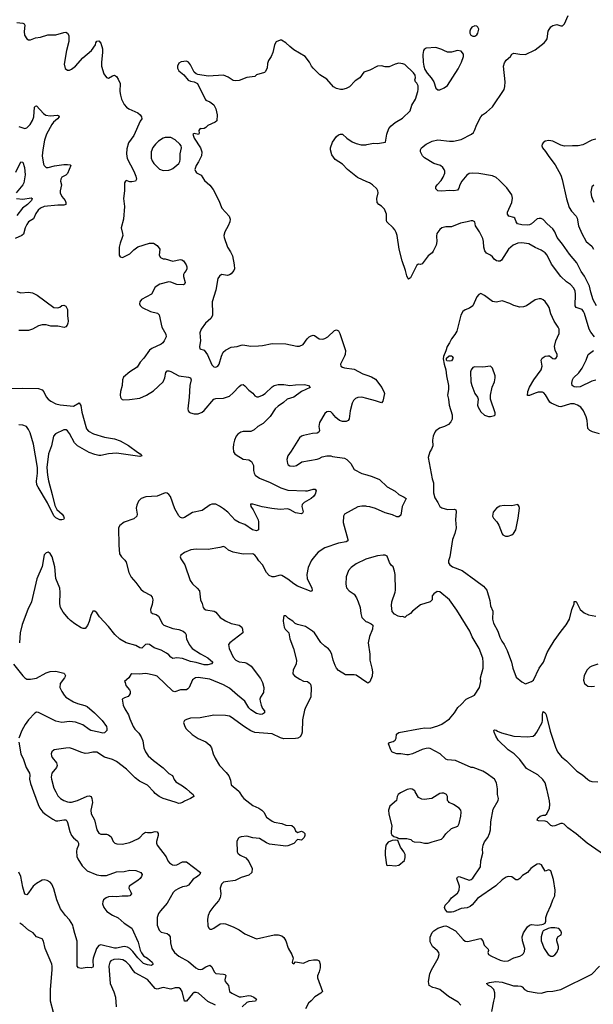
# Model space of a CAD drawing. Header units: inches. Extents: x 1682530 to 1839546, y 640742 to 791647.
# Tile 920 of 923: x 1826438 to 1832325, y 767817 to 777927. Entities that reach past the tile are written whole.
import ezdxf

# ---------------------------------------------------------------- set-up
doc = ezdxf.new("R2010")
doc.units = ezdxf.units.IN
doc.header["$MEASUREMENT"] = 0
for name, color, linetype in [('B8726', 7, 'Continuous'), ('B8727', 7, 'Continuous'), ('B8736', 7, 'Continuous'), ('B8737', 7, 'Continuous')]:
    doc.layers.add(name, color=color, linetype=linetype)

msp = doc.modelspace()

# ---------------------------------------------------------------- linework, layer by layer
at = {"layer": 'B8726', "color": 5}
for points, elevation in [([(1826580, 770000), (1826628, 769868), (1826645, 769830), (1826676, 769790), (1826705, 769765), (1826777, 769717), (1826810, 769702), (1826830, 769700), (1826892, 769711), (1826910, 769710), (1826921, 769701), (1826930, 769683), (1826952, 769590), (1826970, 769550), (1826990, 769526), (1827031, 769491), (1827042, 769470), (1827041, 769450), (1827025, 769410), (1827022, 769390), (1827026, 769334), (1827033, 769310), (1827078, 769238), (1827130, 769189), (1827230, 769147), (1827270, 769139), (1827330, 769139), (1827430, 769177), (1827510, 769181), (1827570, 769196), (1827630, 769190), (1827682, 769170), (1827694, 769150), (1827688, 769130), (1827675, 769110), (1827652, 769088), (1827562, 769030), (1827558, 769010), (1827579, 768970), (1827584, 768950), (1827570, 768932), (1827550, 768926), (1827490, 768928), (1827430, 768921), (1827390, 768924), (1827350, 768919), (1827324, 768910), (1827299, 768890), (1827290, 768870), (1827288, 768850), (1827302, 768810), (1827332, 768770), (1827390, 768731), (1827450, 768706), (1827510, 768650), (1827590, 768599), (1827655, 768455), (1827674, 768374), (1827687, 768347), (1827710, 768316), (1827750, 768292), (1827796, 768250), (1827807, 768230), (1827799, 768221), (1827790, 768217), (1827750, 768221), (1827710, 768237), (1827650, 768296), (1827600, 768360), (1827569, 768389), (1827543, 768403), (1827510, 768410), (1827430, 768394), (1827410, 768395), (1827270, 768429), (1827250, 768422), (1827226, 768390), (1827192, 768290), (1827188, 768268), (1827193, 768207), (1827190, 768199), (1827170, 768193), (1827130, 768195), (1827070, 768184), (1827043, 768190), (1827027, 768210), (1827027, 768467), (1827003, 768543), (1826988, 768610), (1826982, 768630), (1826950, 768685), (1826907, 768730), (1826858, 768798), (1826819, 768890), (1826790, 769004), (1826768, 769050), (1826750, 769071), (1826719, 769090), (1826690, 769095), (1826670, 769091), (1826610, 769058), (1826577, 769030), (1826530, 768962), (1826510, 768942), (1826490, 768949), (1826470, 769019), (1826449, 769129), (1826430, 769174)], 720), ([(1826808, 770000), (1826830, 769957), (1826858, 769930), (1826890, 769910), (1826930, 769895), (1826950, 769892), (1826970, 769893), (1827031, 769909), (1827130, 769955), (1827150, 769958), (1827170, 769951), (1827180, 769930), (1827185, 769890), (1827169, 769810), (1827172, 769772), (1827207, 769710), (1827229, 769610), (1827250, 769575), (1827270, 769565), (1827330, 769564), (1827350, 769558), (1827376, 769536), (1827397, 769490), (1827413, 769473), (1827434, 769466), (1827490, 769461), (1827570, 769478), (1827650, 769517), (1827671, 769529), (1827710, 769571), (1827730, 769585), (1827750, 769580), (1827790, 769582), (1827830, 769593), (1827848, 769588), (1827858, 769570), (1827858, 769550), (1827843, 769490), (1827842, 769470), (1827848, 769450), (1827940, 769330), (1827959, 769290), (1827976, 769270), (1828007, 769250), (1828030, 769246), (1828051, 769249), (1828110, 769280), (1828150, 769279), (1828292, 769170), (1828286, 769150), (1828264, 769130), (1828219, 769101), (1828170, 769041), (1828150, 769030), (1828110, 769022), (1828070, 769005), (1828035, 768985), (1828014, 768966), (1827950, 768856), (1827882, 768778), (1827864, 768750), (1827849, 768710), (1827849, 768630), (1827870, 768579), (1827890, 768558), (1827950, 768545), (1827970, 768530), (1827981, 768510), (1827985, 768450), (1827998, 768390), (1828028, 768348), (1828070, 768310), (1828170, 768257), (1828247, 768190), (1828270, 768178), (1828290, 768173), (1828310, 768177), (1828350, 768202), (1828390, 768219), (1828410, 768203), (1828435, 768150), (1828450, 768135), (1828528, 768128), (1828543, 768123), (1828554, 768114), (1828543, 768070), (1828548, 768050), (1828582, 768010), (1828591, 767950), (1828615, 767930), (1828690, 767893), (1828710, 767893), (1828789, 767909), (1828810, 767905), (1828842, 767890), (1828867, 767870), (1828858, 767850), (1828790, 767842), (1828770, 767835), (1828720, 767790)], 740), ([(1828184, 770000), (1828217, 769970), (1828225, 769950), (1828191, 769930), (1828130, 769904), (1828110, 769890), (1828090, 769881), (1828070, 769879), (1828034, 769894), (1827910, 769929), (1827870, 769951), (1827830, 769983), (1827814, 770000)], 740), ([(1828690, 770000), (1828721, 769950), (1828739, 769930), (1828830, 769857), (1828891, 769831), (1828924, 769810), (1828942, 769790), (1828970, 769737), (1829030, 769696), (1829050, 769687), (1829130, 769673), (1829170, 769658), (1829232, 769652), (1829254, 769634), (1829270, 769598), (1829290, 769582), (1829330, 769595), (1829350, 769585), (1829365, 769570), (1829365, 769550), (1829356, 769530), (1829330, 769504), (1829290, 769509), (1829250, 769469), (1829190, 769444), (1829170, 769442), (1829003, 769463), (1828970, 769474), (1828898, 769518), (1828830, 769525), (1828770, 769545), (1828710, 769536), (1828690, 769529), (1828681, 769519), (1828667, 769490), (1828670, 769382), (1828676, 769370), (1828701, 769350), (1828760, 769320), (1828790, 769283), (1828824, 769210), (1828820, 769170), (1828790, 769142), (1828710, 769119), (1828650, 769090), (1828550, 769075), (1828530, 769071), (1828518, 769062), (1828509, 769050), (1828496, 769010), (1828502, 768950), (1828496, 768910), (1828479, 768881), (1828430, 768826), (1828390, 768769), (1828372, 768728), (1828364, 768690), (1828370, 768622), (1828379, 768599), (1828390, 768588), (1828410, 768588), (1828430, 768598), (1828496, 768644), (1828530, 768648), (1828550, 768644), (1828630, 768611), (1828690, 768581), (1828750, 768541), (1828868, 768488), (1829050, 768532), (1829092, 768532), (1829130, 768519), (1829150, 768504), (1829170, 768470), (1829192, 768392), (1829231, 768330), (1829245, 768290), (1829234, 768250), (1829238, 768238), (1829250, 768234), (1829268, 768252), (1829350, 768239), (1829410, 768266), (1829454, 768274), (1829490, 768275), (1829510, 768262), (1829521, 768230), (1829522, 768190), (1829513, 768150), (1829495, 768110), (1829493, 768090), (1829544, 767950), (1829530, 767930), (1829466, 767894), (1829430, 767853), (1829403, 767830), (1829371, 767770)], 760), ([(1826816, 767616), (1826754, 767850), (1826754, 767970), (1826771, 768171), (1826770, 768210), (1826767, 768230), (1826752, 768270), (1826700, 768390), (1826684, 768464), (1826670, 768489), (1826610, 768509), (1826578, 768550), (1826530, 768579), (1826470, 768630), (1826438, 768650)], 740), ([(1828448, 767808), (1828370, 767847), (1828272, 767930), (1828250, 767939), (1828230, 767938), (1828210, 767925), (1828150, 767849), (1828130, 767849), (1828107, 767950), (1828090, 767975), (1828070, 767987), (1828034, 767986), (1827990, 767973), (1827910, 767991), (1827850, 767972), (1827830, 767981), (1827750, 768071), (1827622, 768142), (1827603, 768163), (1827570, 768214), (1827530, 768254), (1827495, 768275), (1827450, 768280), (1827404, 768276), (1827375, 768265), (1827362, 768250), (1827353, 768210), (1827368, 768030), (1827404, 767944), (1827420, 767890), (1827427, 767790)], 740)]:
    msp.add_lwpolyline(points, dxfattribs=dict(at, elevation=elevation))
at = {"layer": 'B8727', "color": 5}
for points, elevation in [([(1826410, 777897), (1826470, 777892), (1826484, 777884), (1826490, 777870), (1826484, 777804), (1826488, 777768), (1826510, 777731), (1826530, 777721), (1826550, 777721), (1826601, 777739), (1826650, 777748), (1826728, 777772), (1826810, 777771), (1826890, 777795), (1826910, 777797), (1826930, 777790), (1826943, 777763), (1826944, 777704), (1826918, 777610), (1826894, 777470), (1826906, 777426), (1826930, 777408), (1826950, 777408), (1826970, 777418), (1827010, 777450), (1827086, 777534), (1827176, 777610), (1827216, 777670), (1827220, 777690), (1827230, 777707), (1827250, 777708), (1827270, 777686), (1827288, 777628), (1827289, 777590), (1827278, 777490), (1827279, 777450), (1827300, 777370), (1827330, 777333), (1827350, 777326), (1827390, 777351), (1827410, 777357), (1827430, 777345), (1827450, 777316), (1827468, 777270), (1827466, 777190), (1827472, 777152), (1827484, 777110), (1827510, 777057), (1827533, 777030), (1827559, 777010), (1827651, 776970), (1827675, 776950), (1827687, 776930), (1827690, 776910), (1827675, 776885), (1827610, 776739), (1827556, 776664), (1827539, 776601), (1827534, 776550), (1827542, 776502), (1827610, 776370), (1827630, 776319), (1827636, 776290), (1827626, 776270), (1827590, 776261), (1827570, 776262), (1827530, 776275), (1827523, 776270), (1827515, 776250), (1827515, 776170), (1827502, 776090), (1827515, 776010), (1827502, 775878), (1827479, 775790), (1827494, 775730), (1827495, 775710), (1827491, 775689), (1827469, 775631), (1827460, 775590), (1827459, 775510), (1827470, 775492), (1827494, 775486), (1827570, 775524), (1827610, 775565), (1827650, 775594), (1827770, 775631), (1827810, 775633), (1827850, 775607), (1827876, 775570), (1827870, 775510), (1827884, 775484), (1827910, 775472), (1827930, 775470), (1828008, 775448), (1828085, 775465), (1828101, 775461), (1828118, 775450), (1828148, 775410), (1828155, 775390), (1828155, 775370), (1828145, 775350), (1828128, 775332), (1828119, 775310), (1828118, 775290), (1828136, 775230), (1828130, 775210), (1828115, 775205), (1828051, 775209), (1827990, 775232), (1827970, 775234), (1827876, 775210), (1827830, 775181), (1827790, 775108), (1827687, 775053), (1827670, 775030), (1827667, 775010), (1827673, 774993), (1827695, 774970), (1827779, 774930), (1827852, 774912), (1827870, 774896), (1827897, 774770), (1827938, 774698), (1827942, 774670), (1827922, 774630), (1827908, 774610), (1827890, 774595), (1827793, 774550), (1827770, 774533), (1827712, 774450), (1827676, 774410), (1827642, 774358), (1827570, 774310), (1827504, 774256), (1827493, 774230), (1827490, 774170), (1827473, 774110), (1827468, 774070), (1827471, 774051), (1827478, 774038), (1827488, 774028), (1827505, 774025), (1827566, 774026), (1827670, 774042), (1827740, 774070), (1827810, 774117), (1827910, 774209), (1827929, 774250), (1827937, 774303), (1827950, 774323), (1827970, 774322), (1827990, 774314), (1828070, 774271), (1828170, 774257), (1828192, 774250), (1828198, 774230), (1828184, 774170), (1828177, 774050), (1828163, 773930), (1828168, 773910), (1828178, 773898), (1828191, 773890), (1828230, 773880), (1828270, 773880), (1828310, 773896), (1828330, 773914), (1828430, 774030), (1828450, 774038), (1828530, 774040), (1828590, 774063), (1828630, 774096), (1828690, 774162), (1828710, 774178), (1828730, 774181), (1828750, 774168), (1828790, 774123), (1828830, 774091), (1828850, 774064), (1828873, 774053), (1828890, 774054), (1828930, 774070), (1828957, 774090), (1829030, 774158), (1829050, 774171), (1829090, 774182), (1829150, 774181), (1829210, 774170), (1829270, 774178), (1829361, 774181), (1829403, 774170), (1829419, 774150), (1829330, 774110), (1829250, 774051), (1829184, 774030), (1829145, 773995), (1829090, 773960), (1829061, 773930), (1829010, 773851), (1828938, 773782), (1828882, 773750), (1828843, 773717), (1828810, 773697), (1828730, 773698), (1828706, 773690), (1828678, 773670), (1828660, 773650), (1828643, 773610), (1828633, 773567), (1828630, 773530), (1828634, 773490), (1828645, 773470), (1828658, 773458), (1828730, 773414), (1828790, 773406), (1828817, 773390), (1828837, 773350), (1828837, 773297), (1828843, 773270), (1828855, 773250), (1828899, 773219), (1829010, 773175), (1829119, 773119), (1829190, 773097), (1829372, 773088), (1829391, 773089), (1829450, 773107), (1829470, 773106), (1829481, 773090), (1829470, 773054), (1829454, 773030), (1829430, 773010), (1829356, 772970), (1829338, 772950), (1829333, 772930), (1829347, 772873), (1829340, 772860), (1829327, 772853), (1829290, 772859), (1829270, 772865), (1829215, 772895), (1829190, 772903), (1829110, 772899), (1829027, 772907), (1828926, 772926), (1828830, 772953), (1828808, 772952), (1828811, 772930), (1828834, 772894), (1828885, 772790), (1828889, 772770), (1828890, 772690), (1828870, 772677), (1828829, 772690), (1828750, 772743), (1828690, 772765), (1828650, 772787), (1828573, 772870), (1828530, 772906), (1828490, 772933), (1828450, 772951), (1828410, 772952), (1828393, 772947), (1828310, 772886), (1828210, 772866), (1828130, 772815), (1828110, 772810), (1828090, 772814), (1828072, 772832), (1828030, 772904), (1827987, 773030), (1827970, 773051), (1827950, 773066), (1827930, 773070), (1827850, 773034), (1827733, 773027), (1827683, 773010), (1827657, 772983), (1827639, 772941), (1827634, 772910), (1827644, 772850), (1827640, 772830), (1827610, 772801), (1827510, 772769), (1827466, 772734), (1827453, 772710), (1827456, 772530), (1827464, 772444), (1827483, 772410), (1827517, 772377), (1827530, 772356), (1827559, 772250), (1827582, 772202), (1827629, 772149), (1827680, 772080), (1827710, 772056), (1827779, 772019), (1827799, 771999), (1827806, 771970), (1827797, 771923), (1827779, 771870), (1827784, 771844), (1827802, 771830), (1827839, 771819), (1827862, 771802), (1827904, 771724), (1827919, 771710), (1828010, 771676), (1828070, 771667), (1828116, 771650), (1828136, 771630), (1828145, 771610), (1828145, 771590), (1828151, 771570), (1828179, 771510), (1828208, 771470), (1828295, 771415), (1828370, 771376), (1828420, 771330), (1828406, 771314), (1828370, 771303), (1828330, 771304), (1828248, 771328), (1828190, 771337), (1828110, 771369), (1828050, 771375), (1828010, 771368), (1827990, 771380), (1827967, 771407), (1827944, 771424), (1827890, 771453), (1827819, 771479), (1827770, 771512), (1827750, 771515), (1827730, 771511), (1827690, 771474), (1827670, 771478), (1827630, 771500), (1827530, 771528), (1827467, 771567), (1827415, 771615), (1827350, 771698), (1827257, 771797), (1827230, 771836), (1827210, 771855), (1827190, 771853), (1827167, 771810), (1827152, 771748), (1827134, 771706), (1827110, 771677), (1827090, 771676), (1827070, 771683), (1827003, 771723), (1826958, 771758), (1826939, 771779), (1826885, 771845), (1826858, 771890), (1826849, 771930), (1826854, 772050), (1826850, 772090), (1826809, 772189), (1826798, 772310), (1826772, 772410), (1826750, 772447), (1826730, 772458), (1826710, 772454), (1826689, 772431), (1826668, 772312), (1826613, 772187), (1826560, 771950), (1826521, 771870), (1826463, 771717), (1826442, 771630), (1826437, 771530)], 720), ([(1830000, 777399), (1829971, 777389), (1829930, 777330), (1829881, 777299), (1829823, 777237), (1829790, 777219), (1829750, 777209), (1829730, 777209), (1829690, 777219), (1829657, 777237), (1829590, 777315), (1829520, 777360), (1829450, 777429), (1829434, 777450), (1829412, 777492), (1829369, 777549), (1829250, 777619), (1829209, 777650), (1829170, 777689), (1829124, 777716), (1829110, 777718), (1829070, 777698), (1829052, 777670), (1829051, 777650), (1829036, 777590), (1829018, 777550), (1828991, 777509), (1828982, 777478), (1828978, 777430), (1828958, 777390), (1828950, 777384), (1828870, 777359), (1828850, 777344), (1828770, 777333), (1828690, 777304), (1828650, 777299), (1828630, 777304), (1828577, 777337), (1828530, 777356), (1828374, 777346), (1828265, 777365), (1828250, 777370), (1828227, 777387), (1828190, 777464), (1828170, 777489), (1828150, 777502), (1828095, 777495), (1828070, 777479), (1828059, 777450), (1828059, 777430), (1828070, 777403), (1828121, 777361), (1828167, 777307), (1828190, 777297), (1828230, 777290), (1828263, 777270), (1828341, 777110), (1828350, 777101), (1828390, 777085), (1828431, 777051), (1828451, 777010), (1828465, 776950), (1828462, 776890), (1828445, 776875), (1828370, 776841), (1828350, 776821), (1828331, 776810), (1828306, 776806), (1828290, 776809), (1828277, 776790), (1828280, 776760), (1828273, 776747), (1828230, 776759), (1828216, 776750), (1828230, 776710), (1828292, 776612), (1828308, 776570), (1828303, 776530), (1828273, 776467), (1828249, 776430), (1828236, 776390), (1828241, 776370), (1828253, 776353), (1828301, 776330), (1828335, 776275), (1828388, 776228), (1828424, 776184), (1828481, 776070), (1828513, 775993), (1828588, 775908), (1828597, 775877), (1828595, 775850), (1828579, 775810), (1828542, 775750), (1828533, 775710), (1828535, 775690), (1828570, 775590), (1828603, 775543), (1828623, 775503), (1828640, 775410), (1828641, 775370), (1828636, 775350), (1828610, 775319), (1828590, 775307), (1828570, 775301), (1828510, 775309), (1828490, 775295), (1828470, 775268), (1828452, 775150), (1828412, 775030), (1828418, 774910), (1828416, 774890), (1828400, 774860), (1828344, 774810), (1828299, 774750), (1828288, 774710), (1828295, 774630), (1828285, 774570), (1828287, 774547), (1828330, 774535), (1828365, 774485), (1828410, 774384), (1828430, 774362), (1828450, 774358), (1828470, 774368), (1828486, 774390), (1828508, 774472), (1828527, 774513), (1828550, 774535), (1828610, 774563), (1828669, 774571), (1828710, 774586), (1828728, 774588), (1828810, 774576), (1828890, 774577), (1828930, 774581), (1829030, 774601), (1829170, 774599), (1829284, 774576), (1829310, 774576), (1829348, 774592), (1829390, 774651), (1829409, 774670), (1829430, 774682), (1829450, 774687), (1829463, 774683), (1829510, 774651), (1829550, 774648), (1829570, 774653), (1829599, 774670), (1829670, 774734), (1829690, 774741), (1829710, 774732), (1829724, 774704), (1829782, 774530), (1829778, 774490), (1829771, 774471), (1829731, 774390), (1829735, 774370), (1829750, 774359), (1829770, 774353), (1829870, 774337), (1829959, 774290), (1830000, 774277)], 740), ([(1826430, 776830), (1826490, 776808), (1826510, 776815), (1826545, 776850), (1826569, 776891), (1826584, 776930), (1826590, 777030), (1826600, 777040), (1826610, 777044), (1826682, 776962), (1826706, 776946), (1826750, 776941), (1826827, 776947), (1826839, 776939), (1826842, 776930), (1826827, 776910), (1826785, 776875), (1826767, 776850), (1826712, 776750), (1826693, 776690), (1826674, 776590), (1826669, 776530), (1826684, 776444), (1826690, 776430), (1826710, 776410), (1826730, 776409), (1826794, 776426), (1826890, 776439), (1826930, 776441), (1826956, 776436), (1826963, 776430), (1826930, 776349), (1826910, 776331), (1826870, 776310), (1826860, 776290), (1826857, 776270), (1826867, 776230), (1826853, 776170), (1826854, 776150), (1826870, 776110), (1826904, 776070), (1826913, 776050), (1826910, 776030), (1826890, 776023), (1826830, 776023), (1826690, 776007), (1826650, 775991), (1826627, 775970), (1826604, 775936), (1826579, 775881), (1826530, 775850), (1826510, 775823), (1826494, 775790), (1826476, 775724), (1826459, 775710), (1826390, 775680)], 680), ([(1830000, 776262), (1829905, 776305), (1829802, 776390), (1829750, 776444), (1829677, 776490), (1829640, 776540), (1829629, 776590), (1829629, 776610), (1829649, 776670), (1829690, 776726), (1829710, 776746), (1829730, 776751), (1829751, 776751), (1829796, 776710), (1829850, 776671), (1829890, 776656), (1829943, 776643), (1829990, 776642), (1830000, 776644)], 740), ([(1826400, 776360), (1826450, 776467), (1826470, 776465), (1826487, 776410), (1826493, 776333), (1826479, 776250), (1826469, 776230), (1826403, 776150)], 660), ([(1826405, 776090), (1826470, 776084), (1826557, 776097), (1826567, 776090), (1826560, 776070), (1826519, 776030), (1826467, 775993), (1826410, 775917)], 660), ([(1826410, 775135), (1826450, 775122), (1826530, 775129), (1826570, 775123), (1826617, 775097), (1826790, 774973), (1826830, 774967), (1826850, 774975), (1826870, 774991), (1826890, 774996), (1826910, 774987), (1826929, 774950), (1826929, 774890), (1826936, 774830), (1826933, 774810), (1826925, 774790), (1826910, 774773), (1826893, 774767), (1826830, 774781), (1826759, 774779), (1826710, 774793), (1826670, 774794), (1826630, 774783), (1826570, 774749), (1826530, 774734), (1826430, 774737)], 680), ([(1826290, 774141), (1826465, 774145), (1826630, 774139), (1826670, 774127), (1826686, 774106), (1826710, 774055), (1826730, 774032), (1826758, 774010), (1826810, 773984), (1826853, 773973), (1826990, 773959), (1827050, 773992), (1827066, 773966), (1827077, 773897), (1827116, 773750), (1827125, 773725), (1827143, 773703), (1827195, 773674), (1827310, 773641), (1827410, 773622), (1827470, 773601), (1827556, 773556), (1827646, 773486), (1827676, 773470), (1827691, 773450), (1827670, 773441), (1827430, 773475), (1827350, 773470), (1827270, 773451), (1827250, 773451), (1827210, 773461), (1827150, 773484), (1827030, 773550), (1827002, 773582), (1826950, 773677), (1826930, 773704), (1826914, 773714), (1826890, 773715), (1826805, 773675), (1826784, 773650), (1826766, 773550), (1826734, 773470), (1826716, 773330), (1826722, 773250), (1826733, 773193), (1826773, 773050), (1826797, 772937), (1826818, 772898), (1826874, 772850), (1826887, 772830), (1826893, 772810), (1826886, 772794), (1826870, 772790), (1826850, 772793), (1826810, 772813), (1826790, 772833), (1826725, 772965), (1826626, 773126), (1826615, 773150), (1826612, 773188), (1826621, 773270), (1826620, 773330), (1826581, 773570), (1826545, 773685), (1826530, 773718), (1826507, 773750), (1826470, 773764), (1826430, 773766)], 680), ([(1830000, 774037), (1829950, 774050), (1829910, 774048), (1829883, 774037), (1829863, 774017), (1829849, 773990), (1829829, 773909), (1829819, 773830), (1829809, 773811), (1829790, 773801), (1829750, 773800), (1829721, 773810), (1829681, 773841), (1829650, 773884), (1829630, 773901), (1829610, 773905), (1829590, 773901), (1829570, 773884), (1829516, 773790), (1829509, 773750), (1829515, 773710), (1829508, 773692), (1829490, 773681), (1829442, 773678), (1829350, 773658), (1829330, 773649), (1829310, 773633), (1829225, 773495), (1829190, 773449), (1829178, 773410), (1829185, 773370), (1829195, 773355), (1829210, 773345), (1829250, 773341), (1829279, 773350), (1829334, 773386), (1829490, 773415), (1829510, 773421), (1829541, 773439), (1829590, 773450), (1829630, 773450), (1829650, 773441), (1829770, 773425), (1829794, 773410), (1829836, 773370), (1829871, 773310), (1829950, 773266), (1830000, 773253)], 740), ([(1830000, 772929), (1829989, 772931), (1829948, 772932), (1829910, 772926), (1829771, 772850), (1829760, 772830), (1829757, 772763), (1829806, 772590), (1829804, 772576), (1829790, 772565), (1829710, 772551), (1829570, 772505), (1829502, 772458), (1829447, 772393), (1829430, 772370), (1829398, 772302), (1829384, 772230), (1829389, 772189), (1829435, 772090), (1829439, 772070), (1829430, 772054), (1829290, 772111), (1829250, 772136), (1829190, 772183), (1829130, 772220), (1829110, 772222), (1829050, 772206), (1829030, 772206), (1829000, 772220), (1828971, 772251), (1828931, 772330), (1828894, 772370), (1828870, 772409), (1828852, 772430), (1828830, 772441), (1828730, 772440), (1828630, 772461), (1828581, 772481), (1828550, 772509), (1828530, 772519), (1828493, 772507), (1828373, 772487), (1828250, 772492), (1828195, 772484), (1828130, 772457), (1828092, 772430), (1828085, 772410), (1828091, 772390), (1828133, 772330), (1828187, 772170), (1828213, 772133), (1828261, 772090), (1828282, 772062), (1828295, 771970), (1828312, 771932), (1828322, 771890), (1828330, 771879), (1828349, 771869), (1828434, 771854), (1828450, 771845), (1828495, 771790), (1828550, 771753), (1828610, 771727), (1828690, 771710), (1828718, 771690), (1828725, 771670), (1828727, 771630), (1828594, 771530), (1828582, 771510), (1828588, 771470), (1828630, 771382), (1828655, 771350), (1828690, 771332), (1828750, 771327), (1828770, 771321), (1828815, 771290), (1828910, 771162), (1828930, 771121), (1828945, 771070), (1828941, 771019), (1828910, 770970), (1828904, 770950), (1828905, 770930), (1828916, 770890), (1828930, 770856), (1828950, 770830), (1828950, 770810), (1828930, 770796), (1828910, 770792), (1828870, 770803), (1828810, 770839), (1828790, 770860), (1828750, 770931), (1828672, 770990), (1828590, 771064), (1828530, 771096), (1828390, 771157), (1828270, 771174), (1828243, 771170), (1828210, 771149), (1828177, 771070), (1828165, 771055), (1828150, 771047), (1828090, 771045), (1828030, 771025), (1828010, 771033), (1827850, 771185), (1827830, 771194), (1827750, 771211), (1827730, 771214), (1827668, 771208), (1827590, 771209), (1827578, 771202), (1827558, 771170), (1827512, 771130), (1827520, 771120), (1827527, 771090), (1827565, 771045), (1827571, 771031), (1827572, 771010), (1827563, 770990), (1827550, 770978), (1827515, 770965), (1827491, 770950), (1827500, 770890), (1827518, 770850), (1827555, 770790), (1827568, 770748), (1827601, 770670), (1827621, 770641), (1827661, 770601), (1827685, 770565), (1827702, 770522), (1827713, 770450), (1827728, 770410), (1827758, 770370), (1827810, 770320), (1827910, 770244), (1827967, 770187), (1828005, 770165), (1828024, 770124), (1828042, 770102), (1828110, 770061), (1828150, 770030), (1828184, 770000)], 740), ([(1830000, 772391), (1829990, 772388), (1829890, 772340), (1829839, 772301), (1829813, 772270), (1829790, 772206), (1829786, 772130), (1829793, 772093), (1829821, 772061), (1829870, 772027), (1829896, 771990), (1829913, 771950), (1829931, 771890), (1829939, 771830), (1829951, 771790), (1829990, 771746), (1830000, 771745)], 760), ([(1830000, 771122), (1829890, 771196), (1829870, 771200), (1829781, 771201), (1829710, 771245), (1829688, 771268), (1829675, 771295), (1829655, 771350), (1829642, 771410), (1829625, 771445), (1829606, 771466), (1829570, 771494), (1829530, 771532), (1829465, 771630), (1829443, 771650), (1829370, 771697), (1829290, 771716), (1829266, 771726), (1829242, 771750), (1829197, 771777), (1829170, 771806), (1829150, 771806), (1829145, 771790), (1829143, 771750), (1829151, 771690), (1829163, 771670), (1829201, 771630), (1829211, 771570), (1829248, 771470), (1829279, 771350), (1829276, 771310), (1829245, 771250), (1829241, 771210), (1829259, 771190), (1829314, 771154), (1829350, 771136), (1829391, 771130), (1829410, 771119), (1829423, 771103), (1829430, 771071), (1829426, 770970), (1829373, 770870), (1829362, 770838), (1829342, 770738), (1829336, 770610), (1829331, 770589), (1829316, 770564), (1829291, 770549), (1829270, 770546), (1829150, 770543), (1829113, 770553), (1829030, 770595), (1828850, 770607), (1828810, 770624), (1828745, 770665), (1828610, 770765), (1828590, 770774), (1828550, 770783), (1828430, 770785), (1828290, 770760), (1828190, 770754), (1828150, 770743), (1828130, 770732), (1828120, 770710), (1828134, 770670), (1828147, 770647), (1828207, 770587), (1828268, 770548), (1828350, 770513), (1828390, 770477), (1828405, 770450), (1828422, 770390), (1828443, 770343), (1828490, 770270), (1828558, 770198), (1828583, 770163), (1828600, 770120), (1828608, 770070), (1828686, 770006), (1828690, 770000)], 760), ([(1826374, 771310), (1826469, 771190), (1826490, 771169), (1826510, 771157), (1826550, 771154), (1826610, 771167), (1826710, 771221), (1826750, 771234), (1826810, 771237), (1826890, 771216), (1826899, 771210), (1826907, 771190), (1826899, 771170), (1826854, 771110), (1826850, 771070), (1826870, 771028), (1826894, 770990), (1826913, 770970), (1826990, 770924), (1827030, 770907), (1827106, 770886), (1827130, 770875), (1827207, 770810), (1827285, 770730), (1827330, 770670), (1827334, 770650), (1827332, 770628), (1827310, 770605), (1827290, 770601), (1827250, 770610), (1827169, 770630), (1827150, 770639), (1827085, 770685), (1827010, 770714), (1826950, 770721), (1826870, 770712), (1826810, 770723), (1826630, 770815), (1826610, 770816), (1826594, 770806), (1826530, 770738), (1826493, 770690), (1826459, 770630), (1826430, 770550)], 720), ([(1826429, 770510), (1826450, 770390), (1826476, 770330), (1826503, 770250), (1826538, 770190), (1826542, 770170), (1826540, 770130), (1826550, 770083), (1826580, 770000)], 720), ([(1827814, 770000), (1827750, 770066), (1827669, 770109), (1827622, 770142), (1827535, 770230), (1827430, 770309), (1827390, 770331), (1827310, 770353), (1827230, 770406), (1827190, 770406), (1827144, 770396), (1827110, 770394), (1827065, 770405), (1826990, 770438), (1826950, 770450), (1826910, 770448), (1826791, 770429), (1826767, 770410), (1826762, 770390), (1826765, 770370), (1826773, 770350), (1826815, 770295), (1826822, 770270), (1826816, 770250), (1826769, 770190), (1826761, 770150), (1826764, 770130), (1826790, 770036), (1826808, 770000)], 740)]:
    msp.add_lwpolyline(points, dxfattribs=dict(at, elevation=elevation))
at = {"layer": 'B8727', "color": 5, "elevation": 740}
msp.add_lwpolyline([(1827930, 776717), (1827910, 776710), (1827861, 776679), (1827831, 776649), (1827805, 776615), (1827788, 776570), (1827786, 776506), (1827796, 776476), (1827814, 776450), (1827872, 776392), (1827910, 776380), (1827970, 776382), (1827990, 776387), (1828010, 776399), (1828070, 776450), (1828082, 776470), (1828086, 776490), (1828086, 776550), (1828098, 776610), (1828094, 776630), (1828080, 776650), (1828034, 776694), (1827990, 776716)], close=True, dxfattribs=at)
at = {"layer": 'B8736', "color": 5}
for points, elevation in [([(1830366, 770000), (1830346, 769990), (1830323, 769970), (1830311, 769950), (1830306, 769910), (1830237, 769850), (1830224, 769810), (1830227, 769770), (1830257, 769650), (1830251, 769590), (1830251, 769570), (1830257, 769557), (1830279, 769539), (1830312, 769530), (1830330, 769518), (1830410, 769521), (1830452, 769510), (1830471, 769491), (1830485, 769485), (1830550, 769481), (1830591, 769471), (1830630, 769471), (1830670, 769484), (1830766, 769514), (1830786, 769534), (1830810, 769567), (1830870, 769621), (1830934, 769646), (1830947, 769673), (1830967, 769750), (1830969, 769789), (1830964, 769810), (1830949, 769830), (1830890, 769870), (1830845, 769890), (1830838, 769898), (1830829, 769910), (1830830, 769950), (1830817, 769970), (1830790, 769986), (1830770, 769986), (1830750, 769980), (1830668, 769932), (1830590, 769919), (1830564, 769924), (1830530, 769941), (1830497, 770000)], 780), ([(1830965, 767810), (1830938, 767838), (1830838, 767898), (1830750, 767970), (1830710, 767984), (1830678, 767990), (1830639, 768010), (1830633, 768050), (1830648, 768130), (1830665, 768170), (1830733, 768290), (1830743, 768330), (1830738, 768350), (1830726, 768366), (1830674, 768410), (1830650, 768459), (1830650, 768505), (1830670, 768553), (1830690, 768573), (1830730, 768599), (1830790, 768621), (1830810, 768622), (1830830, 768617), (1830910, 768571), (1830990, 768481), (1831010, 768466), (1831030, 768461), (1831050, 768464), (1831150, 768490), (1831172, 768492), (1831191, 768470), (1831204, 768424), (1831245, 768385), (1831251, 768370), (1831243, 768350), (1831251, 768330), (1831281, 768310), (1831370, 768269), (1831410, 768259), (1831450, 768264), (1831510, 768294), (1831570, 768311), (1831596, 768324), (1831610, 768339), (1831619, 768361), (1831622, 768390), (1831598, 768470), (1831595, 768510), (1831609, 768550), (1831650, 768611), (1831670, 768631), (1831690, 768635), (1831750, 768631), (1831797, 768637), (1831810, 768639), (1831830, 768651), (1831837, 768670), (1831838, 768710), (1831850, 768750), (1831889, 768830), (1831909, 768890), (1831929, 768930), (1831932, 768990), (1831917, 769097), (1831890, 769188), (1831870, 769198), (1831830, 769185), (1831792, 769250), (1831770, 769261), (1831750, 769257), (1831710, 769232), (1831683, 769210), (1831649, 769171), (1831600, 769140), (1831570, 769109), (1831550, 769095), (1831530, 769095), (1831490, 769125), (1831450, 769129), (1831430, 769123), (1831390, 769095), (1831326, 769034), (1831135, 768905), (1831082, 768838), (1831060, 768820), (1831030, 768809), (1830970, 768802), (1830890, 768766), (1830870, 768763), (1830830, 768764), (1830804, 768790), (1830799, 768810), (1830805, 768836), (1830845, 768875), (1830869, 768910), (1830930, 768957), (1830950, 768990), (1830953, 769030), (1830924, 769110), (1830930, 769122), (1830950, 769131), (1831050, 769091), (1831070, 769097), (1831090, 769111), (1831168, 769230), (1831171, 769290), (1831191, 769370), (1831188, 769410), (1831194, 769450), (1831210, 769486), (1831241, 769530), (1831259, 769570), (1831270, 769610), (1831274, 769690), (1831298, 769822), (1831349, 769910), (1831353, 769930), (1831342, 769970), (1831342, 770000)], 760), ([(1832439, 769350), (1832261, 769470), (1832150, 769569), (1832062, 769630), (1832027, 769667), (1832010, 769674), (1831990, 769673), (1831930, 769650), (1831910, 769646), (1831890, 769652), (1831850, 769692), (1831830, 769698), (1831762, 769702), (1831750, 769709), (1831757, 769730), (1831781, 769750), (1831810, 769759), (1831830, 769759), (1831847, 769773), (1831876, 769830), (1831880, 769870), (1831875, 769905), (1831855, 770000)], 740), ([(1831285, 767744), (1831304, 767850), (1831316, 767890), (1831316, 767936), (1831305, 767970), (1831276, 767996), (1831249, 768010), (1831229, 768031), (1831259, 768041), (1831326, 768050), (1831390, 768044), (1831506, 768006), (1831550, 768007), (1831582, 768002), (1831595, 767995), (1831618, 767970), (1831650, 767952), (1831750, 767934), (1831790, 767933), (1831850, 767949), (1831908, 767952), (1831990, 767968), (1832310, 768126), (1832390, 768210)], 740)]:
    msp.add_lwpolyline(points, dxfattribs=dict(at, elevation=elevation))
for points, elevation in [([(1830290, 769504), (1830260, 769500), (1830218, 769482), (1830197, 769450), (1830188, 769388), (1830188, 769350), (1830202, 769250), (1830210, 769242), (1830235, 769245), (1830290, 769239), (1830330, 769247), (1830386, 769294), (1830395, 769325), (1830394, 769354), (1830381, 769381), (1830347, 769430), (1830318, 769498)], 780), ([(1831930, 768602), (1831890, 768602), (1831863, 768597), (1831812, 768570), (1831802, 768558), (1831791, 768510), (1831791, 768470), (1831819, 768390), (1831861, 768330), (1831890, 768311), (1831910, 768313), (1831930, 768325), (1831952, 768350), (1831967, 768390), (1831967, 768410), (1831949, 768470), (1831949, 768490), (1831966, 768514), (1831994, 768530), (1831997, 768550), (1831993, 768570), (1831970, 768594)], 760)]:
    msp.add_lwpolyline(points, close=True, dxfattribs=dict(at, elevation=elevation))
at = {"layer": 'B8737', "color": 5}
for points, elevation in [([(1832357, 774990), (1832323, 775050), (1832298, 775130), (1832287, 775190), (1832234, 775294), (1832202, 775342), (1832157, 775430), (1832079, 775519), (1832010, 775623), (1831955, 775690), (1831930, 775750), (1831910, 775781), (1831852, 775830), (1831810, 775874), (1831790, 775887), (1831770, 775887), (1831750, 775881), (1831689, 775831), (1831670, 775822), (1831650, 775818), (1831590, 775821), (1831547, 775830), (1831532, 775850), (1831521, 775890), (1831510, 775897), (1831459, 775910), (1831444, 775930), (1831446, 775950), (1831488, 776050), (1831494, 776094), (1831489, 776130), (1831439, 776199), (1831359, 776279), (1831327, 776307), (1831290, 776324), (1831150, 776346), (1831090, 776352), (1831050, 776346), (1831028, 776332), (1830977, 776270), (1830956, 776230), (1830944, 776196), (1830930, 776176), (1830892, 776168), (1830850, 776174), (1830770, 776166), (1830729, 776170), (1830709, 776190), (1830710, 776210), (1830722, 776230), (1830764, 776276), (1830784, 776310), (1830800, 776350), (1830801, 776370), (1830796, 776390), (1830782, 776410), (1830758, 776430), (1830689, 776450), (1830592, 776510), (1830572, 776530), (1830553, 776570), (1830550, 776590), (1830561, 776610), (1830610, 776649), (1830670, 776680), (1830730, 776692), (1830850, 776680), (1830890, 776681), (1830970, 776698), (1831076, 776750), (1831095, 776770), (1831106, 776790), (1831130, 776850), (1831170, 776930), (1831189, 776950), (1831230, 776976), (1831290, 777033), (1831409, 777211), (1831418, 777242), (1831420, 777290), (1831405, 777450), (1831415, 777485), (1831430, 777510), (1831476, 777550), (1831490, 777574), (1831510, 777584), (1831570, 777572), (1831630, 777570), (1831730, 777619), (1831820, 777690), (1831839, 777710), (1831850, 777730), (1831862, 777810), (1831890, 777853), (1831910, 777868), (1831950, 777876), (1831990, 777864), (1832010, 777863), (1832030, 777885), (1832067, 777970)], 720), ([(1830000, 776644), (1830070, 776659), (1830110, 776657), (1830192, 776668), (1830207, 776750), (1830226, 776810), (1830250, 776838), (1830290, 776870), (1830366, 776914), (1830445, 776990), (1830461, 777050), (1830501, 777110), (1830525, 777190), (1830529, 777210), (1830527, 777247), (1830515, 777274), (1830499, 777290), (1830494, 777310), (1830499, 777330), (1830497, 777357), (1830480, 777380), (1830390, 777465), (1830370, 777475), (1830330, 777479), (1830292, 777470), (1830230, 777444), (1830190, 777443), (1830150, 777453), (1830110, 777449), (1830030, 777410), (1830000, 777399)], 740), ([(1832350, 776700), (1832310, 776691), (1832218, 776642), (1832169, 776631), (1832110, 776633), (1832028, 776628), (1831990, 776639), (1831910, 776680), (1831870, 776686), (1831830, 776680), (1831810, 776664), (1831800, 776650), (1831797, 776630), (1831804, 776610), (1831835, 776575), (1831870, 776522), (1831935, 776435), (1831991, 776331), (1832006, 776286), (1832050, 776087), (1832077, 775997), (1832100, 775960), (1832150, 775910), (1832160, 775890), (1832172, 775810), (1832208, 775730), (1832253, 775650), (1832310, 775603), (1832328, 775570)], 720), ([(1832336, 774670), (1832298, 774718), (1832281, 774750), (1832234, 774910), (1832224, 774930), (1832209, 774950), (1832150, 774972), (1832138, 774990), (1832142, 775110), (1832138, 775138), (1832124, 775170), (1832090, 775209), (1832050, 775236), (1831990, 775291), (1831896, 775416), (1831850, 775510), (1831830, 775533), (1831790, 775560), (1831730, 775588), (1831665, 775625), (1831590, 775637), (1831550, 775631), (1831503, 775610), (1831454, 775570), (1831382, 775458), (1831370, 775449), (1831350, 775447), (1831330, 775452), (1831308, 775468), (1831290, 775493), (1831270, 775509), (1831230, 775529), (1831212, 775552), (1831201, 775590), (1831198, 775650), (1831190, 775681), (1831158, 775750), (1831115, 775810), (1831108, 775850), (1831090, 775862), (1831070, 775861), (1831030, 775850), (1830962, 775838), (1830870, 775801), (1830810, 775799), (1830770, 775789), (1830750, 775774), (1830720, 775730), (1830717, 775703), (1830718, 775650), (1830713, 775610), (1830683, 775550), (1830670, 775534), (1830630, 775501), (1830570, 775421), (1830550, 775414), (1830530, 775415), (1830515, 775405), (1830450, 775275), (1830430, 775262), (1830426, 775266), (1830410, 775298), (1830399, 775350), (1830363, 775450), (1830333, 775570), (1830311, 775710), (1830302, 775742), (1830288, 775768), (1830270, 775790), (1830207, 775850), (1830202, 775870), (1830201, 775930), (1830181, 775981), (1830152, 776012), (1830124, 776030), (1830108, 776050), (1830105, 776090), (1830116, 776150), (1830114, 776170), (1830102, 776190), (1830060, 776230), (1830027, 776250), (1830000, 776262)], 740), ([(1832330, 776229), (1832311, 776209), (1832301, 776159), (1832302, 776130), (1832305, 776110), (1832332, 776052)], 740), ([(1832390, 773676), (1832315, 773695), (1832288, 773708), (1832270, 773730), (1832262, 773810), (1832250, 773850), (1832223, 773910), (1832196, 773950), (1832164, 773970), (1832130, 773981), (1832090, 773982), (1831990, 773952), (1831970, 773954), (1831891, 773991), (1831880, 774000), (1831836, 774076), (1831817, 774097), (1831803, 774103), (1831758, 774102), (1831727, 774093), (1831670, 774067), (1831650, 774069), (1831654, 774110), (1831670, 774154), (1831713, 774230), (1831790, 774330), (1831799, 774370), (1831790, 774430), (1831800, 774450), (1831830, 774472), (1831857, 774477), (1831874, 774474), (1831910, 774447), (1831930, 774444), (1831944, 774456), (1831953, 774470), (1831955, 774490), (1831933, 774533), (1831926, 774570), (1831942, 774630), (1831976, 774704), (1831973, 774750), (1831964, 774770), (1831922, 774830), (1831890, 774905), (1831873, 774970), (1831863, 774990), (1831830, 775034), (1831811, 775051), (1831790, 775060), (1831770, 775062), (1831730, 775052), (1831641, 774990), (1831610, 774978), (1831570, 774976), (1831511, 774991), (1831470, 775012), (1831390, 775039), (1831330, 775028), (1831290, 775034), (1831210, 775096), (1831170, 775114), (1831150, 775104), (1831130, 775082), (1831090, 774989), (1831055, 774965), (1831010, 774949), (1830987, 774930), (1830966, 774894), (1830923, 774730), (1830905, 774695), (1830869, 774651), (1830850, 774610), (1830826, 774570), (1830813, 774527), (1830786, 774470), (1830785, 774445), (1830794, 774390), (1830810, 774330), (1830817, 774270), (1830840, 774170), (1830840, 774130), (1830830, 774070), (1830839, 774030), (1830844, 773970), (1830876, 773870), (1830875, 773824), (1830863, 773797), (1830838, 773770), (1830798, 773750), (1830747, 773733), (1830710, 773706), (1830698, 773690), (1830682, 773650), (1830673, 773610), (1830679, 773550), (1830664, 773516), (1830646, 773490), (1830631, 773430), (1830672, 773212), (1830684, 773170), (1830685, 773070), (1830698, 773018), (1830730, 772970), (1830750, 772930), (1830770, 772914), (1830830, 772898), (1830900, 772900), (1830913, 772893), (1830918, 772878), (1830910, 772790), (1830918, 772710), (1830903, 772650), (1830881, 772590), (1830851, 772410), (1830839, 772370), (1830839, 772350), (1830851, 772330), (1830881, 772310), (1830979, 772270), (1831121, 772170), (1831197, 772110), (1831231, 772070), (1831262, 771962), (1831270, 771910), (1831294, 771854), (1831292, 771772), (1831299, 771730), (1831344, 771650), (1831366, 771586), (1831386, 771546), (1831410, 771511), (1831442, 771450), (1831484, 771330), (1831498, 771270), (1831535, 771175), (1831590, 771127), (1831629, 771109), (1831689, 771130), (1831710, 771147), (1831770, 771270), (1831813, 771330), (1831852, 771430), (1831874, 771470), (1831924, 771550), (1831995, 771650), (1832047, 771713), (1832082, 771770), (1832104, 771870), (1832129, 771930), (1832130, 771954), (1832150, 771952), (1832190, 771871), (1832230, 771836), (1832277, 771817), (1832350, 771804)], 760), ([(1832350, 774226), (1832310, 774216), (1832190, 774156), (1832150, 774152), (1832130, 774156), (1832107, 774170), (1832105, 774195), (1832111, 774229), (1832122, 774250), (1832178, 774302), (1832211, 774349), (1832250, 774430), (1832271, 774489), (1832326, 774530)], 740), ([(1830000, 774277), (1830050, 774261), (1830090, 774235), (1830153, 774150), (1830180, 774100), (1830183, 774090), (1830164, 774010), (1830150, 773992), (1830090, 774014), (1830000, 774037)], 740), ([(1830000, 773253), (1830057, 773237), (1830130, 773207), (1830210, 773130), (1830290, 773085), (1830330, 773050), (1830385, 773025), (1830404, 773010), (1830363, 772930), (1830350, 772838), (1830330, 772821), (1830310, 772823), (1830264, 772844), (1830190, 772865), (1830090, 772909), (1830030, 772926), (1830000, 772929)], 740), ([(1831342, 770000), (1831342, 770030), (1831330, 770090), (1831310, 770130), (1831226, 770190), (1831190, 770211), (1831091, 770249), (1831070, 770250), (1830910, 770319), (1830830, 770326), (1830810, 770333), (1830752, 770390), (1830650, 770442), (1830630, 770447), (1830610, 770445), (1830570, 770434), (1830469, 770389), (1830430, 770377), (1830410, 770377), (1830350, 770389), (1830310, 770389), (1830270, 770402), (1830258, 770410), (1830246, 770430), (1830222, 770490), (1830235, 770505), (1830270, 770515), (1830292, 770528), (1830303, 770550), (1830304, 770590), (1830330, 770607), (1830550, 770650), (1830596, 770656), (1830650, 770653), (1830730, 770675), (1830770, 770693), (1830850, 770749), (1830899, 770810), (1830934, 770866), (1830970, 770894), (1831021, 770950), (1831107, 770993), (1831156, 771070), (1831169, 771130), (1831167, 771170), (1831193, 771270), (1831195, 771330), (1831191, 771370), (1831153, 771470), (1831082, 771590), (1831058, 771650), (1830924, 771864), (1830848, 771970), (1830750, 772053), (1830724, 772056), (1830688, 772032), (1830671, 772010), (1830671, 771970), (1830651, 771950), (1830550, 771919), (1830470, 771855), (1830450, 771829), (1830430, 771815), (1830410, 771809), (1830390, 771788), (1830370, 771798), (1830350, 771795), (1830323, 771803), (1830283, 771823), (1830262, 771850), (1830253, 771913), (1830257, 771950), (1830291, 772049), (1830294, 772070), (1830291, 772230), (1830286, 772266), (1830270, 772309), (1830250, 772326), (1830232, 772352), (1830210, 772419), (1830190, 772429), (1830170, 772429), (1830110, 772421), (1830000, 772391)], 760), ([(1830000, 771745), (1830005, 771745), (1830045, 771725), (1830062, 771710), (1830058, 771670), (1830027, 771593), (1830013, 771530), (1830031, 771411), (1830030, 771350), (1830053, 771270), (1830059, 771230), (1830054, 771186), (1830030, 771128), (1830010, 771115), (1830000, 771122)], 760), ([(1832372, 771310), (1832311, 771290), (1832290, 771278), (1832263, 771250), (1832230, 771193), (1832226, 771146), (1832236, 771110), (1832250, 771096), (1832270, 771085), (1832310, 771080), (1832336, 771084)], 760), ([(1831855, 770000), (1831853, 770013), (1831831, 770091), (1831807, 770127), (1831755, 770175), (1831640, 770240), (1831572, 770330), (1831513, 770390), (1831450, 770430), (1831349, 770530), (1831323, 770570), (1831307, 770610), (1831304, 770630), (1831310, 770636), (1831329, 770631), (1831341, 770621), (1831383, 770603), (1831510, 770572), (1831650, 770562), (1831708, 770572), (1831730, 770588), (1831746, 770610), (1831800, 770710), (1831805, 770730), (1831804, 770796), (1831810, 770822), (1831830, 770811), (1831841, 770790), (1831882, 770622), (1831936, 770456), (1831958, 770410), (1831998, 770358), (1832050, 770316), (1832155, 770210), (1832213, 770173), (1832270, 770126), (1832290, 770112), (1832310, 770106), (1832370, 770102)], 740), ([(1830497, 770000), (1830492, 770010), (1830466, 770026), (1830450, 770030), (1830416, 770024), (1830366, 770000)], 780)]:
    msp.add_lwpolyline(points, dxfattribs=dict(at, elevation=elevation))
for points, elevation in [([(1831110, 777864), (1831079, 777850), (1831065, 777830), (1831059, 777810), (1831059, 777790), (1831067, 777767), (1831090, 777756), (1831110, 777757), (1831130, 777771), (1831141, 777790), (1831149, 777830), (1831141, 777850), (1831130, 777859)], 740), ([(1830710, 777642), (1830610, 777633), (1830590, 777622), (1830581, 777610), (1830576, 777570), (1830579, 777490), (1830585, 777450), (1830597, 777417), (1830619, 777379), (1830661, 777330), (1830687, 777290), (1830710, 777222), (1830730, 777205), (1830750, 777206), (1830794, 777226), (1830829, 777251), (1830937, 777423), (1830972, 777490), (1830992, 777550), (1830992, 777572), (1830970, 777602), (1830930, 777609), (1830870, 777595), (1830830, 777595), (1830790, 777609), (1830770, 777622)], 740), ([(1830850, 774419), (1830823, 774423), (1830818, 774430), (1830819, 774450), (1830845, 774475), (1830870, 774476), (1830878, 774470), (1830887, 774450), (1830870, 774425)], 760), ([(1831269, 774369), (1831190, 774358), (1831110, 774362), (1831090, 774356), (1831070, 774333), (1831063, 774310), (1831068, 774210), (1831077, 774170), (1831109, 774090), (1831138, 774050), (1831142, 774030), (1831136, 773970), (1831143, 773950), (1831170, 773899), (1831210, 773866), (1831250, 773851), (1831269, 773851), (1831310, 773862), (1831318, 773870), (1831317, 773890), (1831270, 774030), (1831270, 774070), (1831287, 774153), (1831312, 774210), (1831319, 774250), (1831317, 774270), (1831289, 774349)], 780), ([(1831550, 772949), (1831490, 772934), (1831410, 772939), (1831367, 772933), (1831331, 772910), (1831296, 772870), (1831291, 772830), (1831301, 772810), (1831336, 772770), (1831356, 772736), (1831388, 772648), (1831397, 772637), (1831425, 772625), (1831450, 772625), (1831490, 772639), (1831505, 772650), (1831531, 772689), (1831555, 772810), (1831567, 772910), (1831564, 772930)], 780)]:
    msp.add_lwpolyline(points, close=True, dxfattribs=dict(at, elevation=elevation))

doc.saveas('drawing.dxf')
